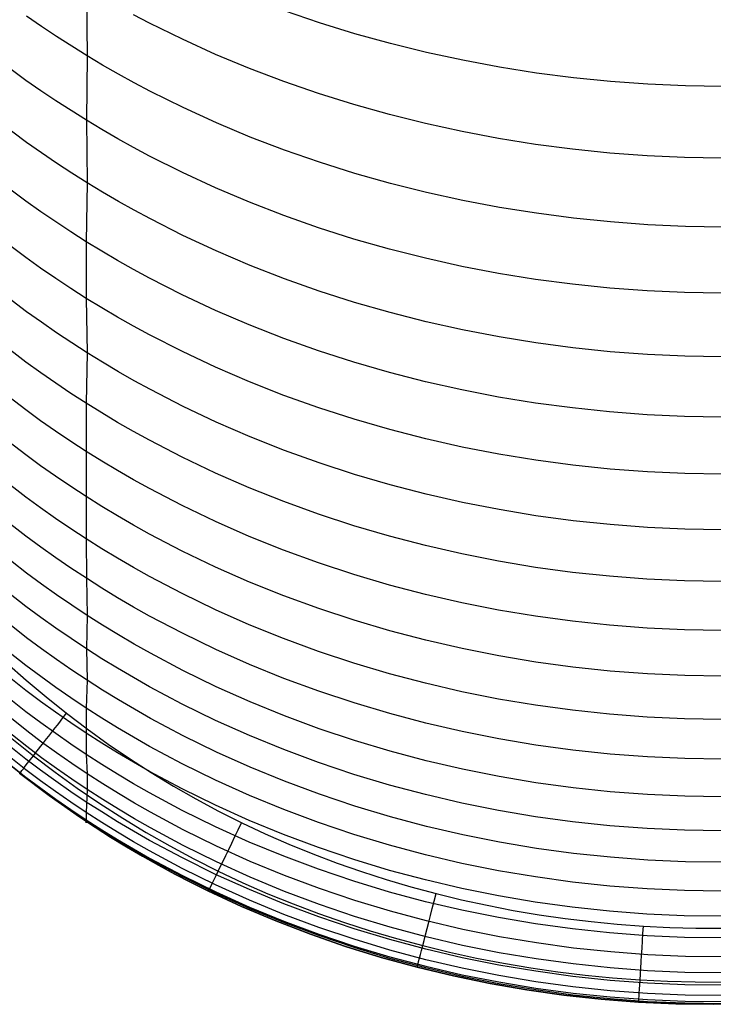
# Model space of a CAD drawing. Extents: x -383 to 1849, y -1185 to -529.
# Tile 692 of 870: x 1823 to 1832, y -1120 to -1107. Entities that reach past the tile are written whole.
import ezdxf

# ---------------------------------------------------------------- set-up
doc = ezdxf.new("R2010")
doc.units = 0
doc.layers.add('PREDEFINITO', color=7, linetype='CONTINUOUS')

msp = doc.modelspace()

# ---------------------------------------------------------------- linework, layer by layer
at = {"layer": 'PREDEFINITO'}
for p, q in [((1823.757, -1106.589, 621.057), (1823.766, -1107.481, 619.272)), ((1826.821, -1107.047, 623.453), (1826.363, -1106.89, 623.384)), ((1823.166, -1107.096, 619.111), (1822.972, -1106.961, 619.054)), ((1824.589, -1107.052, 621.259), (1824.378, -1106.941, 621.211)), ((1823.364, -1107.227, 619.166), (1823.166, -1107.096, 619.111)), ((1825.019, -1107.264, 621.351), (1824.589, -1107.052, 621.259)), ((1827.285, -1107.191, 623.515), (1826.821, -1107.047, 623.453)), ((1823.564, -1107.356, 619.22), (1823.364, -1107.227, 619.166)), ((1825.456, -1107.463, 621.437), (1825.019, -1107.264, 621.351)), ((1827.754, -1107.321, 623.571), (1827.285, -1107.191, 623.515)), ((1823.766, -1107.481, 619.272), (1823.564, -1107.356, 619.22)), ((1828.228, -1107.438, 623.62), (1827.754, -1107.321, 623.571)), ((1822.963, -1107.804, 617.258), (1822.581, -1107.522, 617.145)), ((1823.766, -1107.481, 619.272), (1823.757, -1108.329, 617.466)), ((1823.971, -1107.603, 619.323), (1823.766, -1107.481, 619.272)), ((1825.901, -1107.648, 621.516), (1825.456, -1107.463, 621.437)), ((1828.707, -1107.541, 623.662), (1828.228, -1107.438, 623.62)), ((1829.188, -1107.631, 623.698), (1828.707, -1107.541, 623.662)), ((1824.178, -1107.722, 619.372), (1823.971, -1107.603, 619.323)), ((1826.352, -1107.82, 621.588), (1825.901, -1107.648, 621.516)), ((1829.673, -1107.708, 623.726), (1829.188, -1107.631, 623.698)), ((1823.158, -1107.94, 617.312), (1822.963, -1107.804, 617.258)), ((1824.387, -1107.837, 619.42), (1824.178, -1107.722, 619.372)), ((1830.161, -1107.771, 623.748), (1829.673, -1107.708, 623.726)), ((1830.65, -1107.82, 623.764), (1830.161, -1107.771, 623.748)), ((1823.355, -1108.073, 617.364), (1823.158, -1107.94, 617.312)), ((1824.599, -1107.949, 619.466), (1824.387, -1107.837, 619.42)), ((1826.811, -1107.978, 621.655), (1826.352, -1107.82, 621.588)), ((1831.141, -1107.856, 623.772), (1830.65, -1107.82, 623.764)), ((1831.632, -1107.878, 623.774), (1831.141, -1107.856, 623.772)), ((1832.124, -1107.886, 623.769), (1831.632, -1107.878, 623.774)), ((1823.555, -1108.202, 617.416), (1823.355, -1108.073, 617.364)), ((1825.028, -1108.162, 619.553), (1824.599, -1107.949, 619.466)), ((1827.274, -1108.123, 621.714), (1826.811, -1107.978, 621.655)), ((1823.757, -1108.329, 617.466), (1823.555, -1108.202, 617.416)), ((1825.466, -1108.362, 619.635), (1825.028, -1108.162, 619.553)), ((1827.744, -1108.255, 621.768), (1827.274, -1108.123, 621.714)), ((1823.962, -1108.452, 617.514), (1823.757, -1108.329, 617.466)), ((1823.757, -1108.329, 617.466), (1823.766, -1109.151, 615.648)), ((1828.217, -1108.373, 621.814), (1827.744, -1108.255, 621.768)), ((1822.972, -1108.622, 615.451), (1822.59, -1108.338, 615.344)), ((1824.169, -1108.571, 617.561), (1823.962, -1108.452, 617.514)), ((1825.911, -1108.549, 619.71), (1825.466, -1108.362, 619.635)), ((1828.696, -1108.477, 621.855), (1828.217, -1108.373, 621.814)), ((1824.378, -1108.688, 617.606), (1824.169, -1108.571, 617.561)), ((1826.363, -1108.722, 619.779), (1825.911, -1108.549, 619.71)), ((1829.177, -1108.568, 621.889), (1828.696, -1108.477, 621.855)), ((1829.662, -1108.646, 621.916), (1829.177, -1108.568, 621.889)), ((1823.167, -1108.759, 615.502), (1822.972, -1108.622, 615.451)), ((1824.589, -1108.8, 617.65), (1824.378, -1108.688, 617.606)), ((1826.821, -1108.881, 619.842), (1826.363, -1108.722, 619.779)), ((1830.149, -1108.71, 621.937), (1829.662, -1108.646, 621.916)), ((1830.639, -1108.76, 621.952), (1830.149, -1108.71, 621.937)), ((1823.364, -1108.893, 615.552), (1823.167, -1108.759, 615.502)), ((1825.019, -1109.016, 617.734), (1824.589, -1108.8, 617.65)), ((1831.129, -1108.796, 621.96), (1830.639, -1108.76, 621.952)), ((1831.621, -1108.819, 621.961), (1831.129, -1108.796, 621.96)), ((1832.113, -1108.827, 621.956), (1831.621, -1108.819, 621.961)), ((1823.564, -1109.023, 615.601), (1823.364, -1108.893, 615.552)), ((1827.285, -1109.027, 619.899), (1826.821, -1108.881, 619.842)), ((1822.962, -1109.393, 613.622), (1822.58, -1109.107, 613.521)), ((1823.766, -1109.151, 615.648), (1823.564, -1109.023, 615.601)), ((1825.456, -1109.218, 617.812), (1825.019, -1109.016, 617.734)), ((1827.754, -1109.16, 619.95), (1827.285, -1109.027, 619.899)), ((1823.766, -1109.151, 615.648), (1823.756, -1109.925, 613.809)), ((1823.971, -1109.275, 615.694), (1823.766, -1109.151, 615.648)), ((1825.9, -1109.406, 617.883), (1825.456, -1109.218, 617.812)), ((1828.228, -1109.278, 619.994), (1827.754, -1109.16, 619.95)), ((1824.178, -1109.395, 615.739), (1823.971, -1109.275, 615.694)), ((1828.706, -1109.383, 620.032), (1828.228, -1109.278, 619.994)), ((1823.157, -1109.531, 613.67), (1822.962, -1109.393, 613.622)), ((1824.387, -1109.512, 615.782), (1824.178, -1109.395, 615.739)), ((1826.352, -1109.581, 617.949), (1825.9, -1109.406, 617.883)), ((1829.188, -1109.475, 620.064), (1828.706, -1109.383, 620.032)), ((1829.673, -1109.552, 620.09), (1829.188, -1109.475, 620.064)), ((1823.354, -1109.666, 613.718), (1823.157, -1109.531, 613.67)), ((1824.598, -1109.626, 615.824), (1824.387, -1109.512, 615.782)), ((1825.027, -1109.843, 615.903), (1824.598, -1109.626, 615.824)), ((1826.81, -1109.742, 618.009), (1826.352, -1109.581, 617.949)), ((1830.16, -1109.616, 620.109), (1829.673, -1109.552, 620.09)), ((1830.65, -1109.666, 620.123), (1830.16, -1109.616, 620.109)), ((1823.554, -1109.797, 613.764), (1823.354, -1109.666, 613.718)), ((1827.274, -1109.89, 618.063), (1826.81, -1109.742, 618.009)), ((1831.14, -1109.702, 620.13), (1830.65, -1109.666, 620.123)), ((1831.632, -1109.724, 620.131), (1831.14, -1109.702, 620.13)), ((1832.124, -1109.732, 620.125), (1831.632, -1109.724, 620.131)), ((1822.961, -1110.135, 611.781), (1822.579, -1109.848, 611.686)), ((1823.756, -1109.925, 613.809), (1823.554, -1109.797, 613.764)), ((1825.464, -1110.047, 615.977), (1825.027, -1109.843, 615.903)), ((1823.96, -1110.05, 613.852), (1823.756, -1109.925, 613.809)), ((1823.756, -1109.925, 613.809), (1823.756, -1110.67, 611.957)), ((1827.743, -1110.023, 618.111), (1827.274, -1109.89, 618.063)), ((1823.156, -1110.273, 611.827), (1822.961, -1110.135, 611.781)), ((1824.167, -1110.172, 613.894), (1823.96, -1110.05, 613.852)), ((1825.909, -1110.236, 616.045), (1825.464, -1110.047, 615.977)), ((1828.217, -1110.143, 618.153), (1827.743, -1110.023, 618.111)), ((1828.695, -1110.25, 618.19), (1828.217, -1110.143, 618.153)), ((1823.354, -1110.409, 611.871), (1823.156, -1110.273, 611.827)), ((1824.377, -1110.289, 613.935), (1824.167, -1110.172, 613.894)), ((1826.36, -1110.412, 616.107), (1825.909, -1110.236, 616.045)), ((1829.177, -1110.342, 618.22), (1828.695, -1110.25, 618.19)), ((1824.588, -1110.404, 613.975), (1824.377, -1110.289, 613.935)), ((1825.017, -1110.623, 614.05), (1824.588, -1110.404, 613.975)), ((1829.661, -1110.42, 618.244), (1829.177, -1110.342, 618.22)), ((1823.554, -1110.541, 611.915), (1823.354, -1110.409, 611.871)), ((1826.818, -1110.574, 616.164), (1826.36, -1110.412, 616.107)), ((1830.149, -1110.485, 618.263), (1829.661, -1110.42, 618.244)), ((1830.638, -1110.535, 618.275), (1830.149, -1110.485, 618.263)), ((1831.129, -1110.572, 618.282), (1830.638, -1110.535, 618.275)), ((1822.972, -1110.846, 609.927), (1822.59, -1110.557, 609.838)), ((1823.756, -1110.67, 611.957), (1823.554, -1110.541, 611.915)), ((1825.455, -1110.828, 614.119), (1825.017, -1110.623, 614.05)), ((1827.281, -1110.723, 616.215), (1826.818, -1110.574, 616.164)), ((1831.62, -1110.595, 618.282), (1831.129, -1110.572, 618.282)), ((1832.112, -1110.603, 618.277), (1831.62, -1110.595, 618.282)), ((1823.961, -1110.795, 611.998), (1823.756, -1110.67, 611.957)), ((1823.756, -1110.67, 611.957), (1823.766, -1111.385, 610.093)), ((1824.168, -1110.917, 612.038), (1823.961, -1110.795, 611.998)), ((1827.75, -1110.857, 616.26), (1827.281, -1110.723, 616.215)), ((1823.167, -1110.985, 609.97), (1822.972, -1110.846, 609.927)), ((1824.377, -1111.036, 612.076), (1824.168, -1110.917, 612.038)), ((1825.899, -1111.019, 614.184), (1825.455, -1110.828, 614.119)), ((1828.224, -1110.978, 616.3), (1827.75, -1110.857, 616.26)), ((1823.364, -1111.122, 610.012), (1823.167, -1110.985, 609.97)), ((1824.589, -1111.151, 612.113), (1824.377, -1111.036, 612.076)), ((1826.351, -1111.196, 614.242), (1825.899, -1111.019, 614.184)), ((1828.701, -1111.085, 616.334), (1828.224, -1110.978, 616.3)), ((1823.564, -1111.255, 610.053), (1823.364, -1111.122, 610.012)), ((1825.019, -1111.37, 612.183), (1824.589, -1111.151, 612.113)), ((1829.183, -1111.177, 616.363), (1828.701, -1111.085, 616.334)), ((1829.667, -1111.256, 616.385), (1829.183, -1111.177, 616.363)), ((1822.962, -1111.507, 608.054), (1822.58, -1111.216, 607.97)), ((1823.766, -1111.385, 610.093), (1823.564, -1111.255, 610.053)), ((1826.809, -1111.359, 614.296), (1826.351, -1111.196, 614.242)), ((1830.154, -1111.321, 616.402), (1829.667, -1111.256, 616.385)), ((1823.766, -1111.385, 610.093), (1823.756, -1112.049, 608.208)), ((1823.971, -1111.511, 610.131), (1823.766, -1111.385, 610.093)), ((1825.456, -1111.576, 612.249), (1825.019, -1111.37, 612.183)), ((1827.273, -1111.509, 614.344), (1826.809, -1111.359, 614.296)), ((1830.643, -1111.372, 616.414), (1830.154, -1111.321, 616.402)), ((1831.133, -1111.408, 616.42), (1830.643, -1111.372, 616.414)), ((1831.624, -1111.431, 616.42), (1831.133, -1111.408, 616.42)), ((1832.116, -1111.439, 616.414), (1831.624, -1111.431, 616.42)), ((1823.157, -1111.648, 608.094), (1822.962, -1111.507, 608.054)), ((1824.178, -1111.634, 610.168), (1823.971, -1111.511, 610.131)), ((1827.742, -1111.644, 614.387), (1827.273, -1111.509, 614.344)), ((1823.354, -1111.785, 608.133), (1823.157, -1111.648, 608.094)), ((1824.387, -1111.753, 610.204), (1824.178, -1111.634, 610.168)), ((1825.901, -1111.768, 612.309), (1825.456, -1111.576, 612.249)), ((1828.216, -1111.766, 614.424), (1827.742, -1111.644, 614.387)), ((1823.554, -1111.919, 608.171), (1823.354, -1111.785, 608.133)), ((1824.599, -1111.869, 610.239), (1824.387, -1111.753, 610.204)), ((1826.354, -1111.946, 612.364), (1825.901, -1111.768, 612.309)), ((1828.694, -1111.873, 614.456), (1828.216, -1111.766, 614.424)), ((1822.961, -1112.136, 606.17), (1822.579, -1111.844, 606.092)), ((1823.756, -1112.049, 608.208), (1823.554, -1111.919, 608.171)), ((1825.028, -1112.09, 610.305), (1824.599, -1111.869, 610.239)), ((1826.812, -1112.11, 612.414), (1826.354, -1111.946, 612.364)), ((1829.176, -1111.967, 614.483), (1828.694, -1111.873, 614.456)), ((1823.756, -1112.049, 608.208), (1823.755, -1112.681, 606.314)), ((1823.96, -1112.176, 608.244), (1823.756, -1112.049, 608.208)), ((1825.465, -1112.297, 610.367), (1825.028, -1112.09, 610.305)), ((1829.66, -1112.046, 614.504), (1829.176, -1111.967, 614.483)), ((1830.148, -1112.111, 614.52), (1829.66, -1112.046, 614.504)), ((1823.155, -1112.278, 606.207), (1822.961, -1112.136, 606.17)), ((1824.167, -1112.3, 608.279), (1823.96, -1112.176, 608.244)), ((1827.276, -1112.26, 612.459), (1826.812, -1112.11, 612.414)), ((1830.637, -1112.162, 614.531), (1830.148, -1112.111, 614.52)), ((1831.128, -1112.199, 614.536), (1830.637, -1112.162, 614.531)), ((1831.619, -1112.222, 614.536), (1831.128, -1112.199, 614.536)), ((1823.353, -1112.416, 606.244), (1823.155, -1112.278, 606.207)), ((1824.377, -1112.42, 608.313), (1824.167, -1112.3, 608.279)), ((1825.91, -1112.49, 610.423), (1825.465, -1112.297, 610.367)), ((1827.746, -1112.396, 612.499), (1827.276, -1112.26, 612.459)), ((1832.111, -1112.231, 614.53), (1831.619, -1112.222, 614.536)), ((1822.961, -1112.729, 604.275), (1822.579, -1112.435, 604.203)), ((1823.552, -1112.55, 606.279), (1823.353, -1112.416, 606.244)), ((1824.588, -1112.536, 608.345), (1824.377, -1112.42, 608.313)), ((1828.22, -1112.518, 612.534), (1827.746, -1112.396, 612.499)), ((1823.755, -1112.681, 606.314), (1823.552, -1112.55, 606.279)), ((1825.017, -1112.759, 608.407), (1824.588, -1112.536, 608.345)), ((1826.361, -1112.669, 610.475), (1825.91, -1112.49, 610.423)), ((1828.699, -1112.625, 612.564), (1828.22, -1112.518, 612.534)), ((1823.156, -1112.871, 604.31), (1822.961, -1112.729, 604.275)), ((1823.959, -1112.809, 606.347), (1823.755, -1112.681, 606.314)), ((1823.755, -1112.681, 606.314), (1823.755, -1113.276, 604.408)), ((1826.819, -1112.834, 610.522), (1826.361, -1112.669, 610.475)), ((1829.181, -1112.719, 612.589), (1828.699, -1112.625, 612.564)), ((1829.666, -1112.799, 612.608), (1829.181, -1112.719, 612.589)), ((1824.166, -1112.933, 606.38), (1823.959, -1112.809, 606.347)), ((1825.455, -1112.967, 608.464), (1825.017, -1112.759, 608.407)), ((1827.283, -1112.985, 610.564), (1826.819, -1112.834, 610.522)), ((1830.154, -1112.864, 612.623), (1829.666, -1112.799, 612.608)), ((1830.644, -1112.915, 612.632), (1830.154, -1112.864, 612.623)), ((1822.961, -1113.282, 602.374), (1822.579, -1112.987, 602.307)), ((1823.353, -1113.009, 604.343), (1823.156, -1112.871, 604.31)), ((1824.376, -1113.054, 606.411), (1824.166, -1112.933, 606.38)), ((1825.899, -1113.162, 608.517), (1825.455, -1112.967, 608.464)), ((1827.751, -1113.122, 610.601), (1827.283, -1112.985, 610.564)), ((1831.135, -1112.952, 612.636), (1830.644, -1112.915, 612.632)), ((1831.627, -1112.974, 612.636), (1831.135, -1112.952, 612.636)), ((1832.119, -1112.982, 612.63), (1831.627, -1112.974, 612.636)), ((1823.553, -1113.145, 604.376), (1823.353, -1113.009, 604.343)), ((1824.587, -1113.171, 606.441), (1824.376, -1113.054, 606.411)), ((1828.225, -1113.245, 610.633), (1827.751, -1113.122, 610.601)), ((1823.755, -1113.276, 604.408), (1823.553, -1113.145, 604.376)), ((1825.016, -1113.395, 606.498), (1824.587, -1113.171, 606.441)), ((1826.351, -1113.342, 608.565), (1825.899, -1113.162, 608.517)), ((1828.703, -1113.353, 610.661), (1828.225, -1113.245, 610.633)), ((1823.155, -1113.425, 602.406), (1822.961, -1113.282, 602.374)), ((1823.96, -1113.405, 604.439), (1823.755, -1113.276, 604.408)), ((1823.755, -1113.276, 604.408), (1823.755, -1113.832, 602.496)), ((1826.809, -1113.508, 608.609), (1826.351, -1113.342, 608.565)), ((1829.184, -1113.447, 610.684), (1828.703, -1113.353, 610.661)), ((1822.962, -1113.798, 600.468), (1822.58, -1113.502, 600.407)), ((1823.353, -1113.564, 602.437), (1823.155, -1113.425, 602.406)), ((1824.167, -1113.529, 604.469), (1823.96, -1113.405, 604.439)), ((1825.454, -1113.604, 606.551), (1825.016, -1113.395, 606.498)), ((1827.273, -1113.66, 608.648), (1826.809, -1113.508, 608.609)), ((1829.668, -1113.527, 610.702), (1829.184, -1113.447, 610.684)), ((1823.552, -1113.7, 602.467), (1823.353, -1113.564, 602.437)), ((1824.377, -1113.651, 604.497), (1824.167, -1113.529, 604.469)), ((1825.899, -1113.8, 606.6), (1825.454, -1113.604, 606.551)), ((1830.155, -1113.593, 610.715), (1829.668, -1113.527, 610.702)), ((1830.644, -1113.644, 610.724), (1830.155, -1113.593, 610.715)), ((1823.755, -1113.832, 602.496), (1823.552, -1113.7, 602.467)), ((1824.588, -1113.768, 604.525), (1824.377, -1113.651, 604.497)), ((1825.018, -1113.993, 604.578), (1824.588, -1113.768, 604.525)), ((1827.742, -1113.798, 608.682), (1827.273, -1113.66, 608.648)), ((1831.135, -1113.681, 610.727), (1830.644, -1113.644, 610.724)), ((1831.626, -1113.703, 610.726), (1831.135, -1113.681, 610.727)), ((1832.117, -1113.711, 610.72), (1831.626, -1113.703, 610.726)), ((1823.157, -1113.941, 600.497), (1822.962, -1113.798, 600.468)), ((1823.959, -1113.961, 602.525), (1823.755, -1113.832, 602.496)), ((1823.755, -1113.832, 602.496), (1823.757, -1114.35, 600.58)), ((1826.35, -1113.981, 606.645), (1825.899, -1113.8, 606.6)), ((1828.216, -1113.921, 608.713), (1827.742, -1113.798, 608.682)), ((1822.972, -1114.282, 598.559), (1822.59, -1113.984, 598.503)), ((1823.354, -1114.081, 600.526), (1823.157, -1113.941, 600.497)), ((1824.166, -1114.086, 602.552), (1823.959, -1113.961, 602.525)), ((1825.456, -1114.203, 604.627), (1825.018, -1113.993, 604.578)), ((1826.808, -1114.148, 606.685), (1826.35, -1113.981, 606.645)), ((1828.694, -1114.03, 608.738), (1828.216, -1113.921, 608.713)), ((1829.175, -1114.125, 608.759), (1828.694, -1114.03, 608.738)), ((1823.554, -1114.217, 600.553), (1823.354, -1114.081, 600.526)), ((1824.376, -1114.208, 602.579), (1824.166, -1114.086, 602.552)), ((1827.272, -1114.3, 606.721), (1826.808, -1114.148, 606.685)), ((1829.66, -1114.206, 608.776), (1829.175, -1114.125, 608.759)), ((1823.167, -1114.426, 598.585), (1822.972, -1114.282, 598.559)), ((1823.757, -1114.35, 600.58), (1823.554, -1114.217, 600.553)), ((1824.587, -1114.326, 602.604), (1824.376, -1114.208, 602.579)), ((1825.901, -1114.399, 604.672), (1825.456, -1114.203, 604.627)), ((1830.147, -1114.272, 608.788), (1829.66, -1114.206, 608.776)), ((1830.637, -1114.324, 608.795), (1830.147, -1114.272, 608.788)), ((1823.961, -1114.48, 600.606), (1823.757, -1114.35, 600.58)), ((1823.757, -1114.35, 600.58), (1823.766, -1114.837, 598.661)), ((1825.017, -1114.552, 602.653), (1824.587, -1114.326, 602.604)), ((1826.353, -1114.581, 604.713), (1825.901, -1114.399, 604.672)), ((1827.742, -1114.439, 606.753), (1827.272, -1114.3, 606.721)), ((1831.127, -1114.361, 608.798), (1830.637, -1114.324, 608.795)), ((1831.619, -1114.384, 608.796), (1831.127, -1114.361, 608.798)), ((1832.111, -1114.392, 608.79), (1831.619, -1114.384, 608.796)), ((1822.963, -1114.72, 596.644), (1822.581, -1114.421, 596.594)), ((1823.364, -1114.567, 598.611), (1823.167, -1114.426, 598.585)), ((1824.168, -1114.606, 600.631), (1823.961, -1114.48, 600.606)), ((1828.215, -1114.563, 606.781), (1827.742, -1114.439, 606.753)), ((1823.564, -1114.704, 598.636), (1823.364, -1114.567, 598.611)), ((1824.378, -1114.728, 600.655), (1824.168, -1114.606, 600.631)), ((1825.454, -1114.763, 602.697), (1825.017, -1114.552, 602.653)), ((1826.812, -1114.749, 604.749), (1826.353, -1114.581, 604.713)), ((1828.694, -1114.673, 606.804), (1828.215, -1114.563, 606.781)), ((1829.175, -1114.768, 606.823), (1828.694, -1114.673, 606.804)), ((1823.157, -1114.864, 596.668), (1822.963, -1114.72, 596.644)), ((1823.766, -1114.837, 598.661), (1823.564, -1114.704, 598.636)), ((1824.589, -1114.846, 600.678), (1824.378, -1114.728, 600.655)), ((1825.899, -1114.961, 602.738), (1825.454, -1114.763, 602.697)), ((1827.276, -1114.902, 604.782), (1826.812, -1114.749, 604.749)), ((1829.66, -1114.849, 606.838), (1829.175, -1114.768, 606.823)), ((1822.972, -1115.131, 594.719), (1822.59, -1114.832, 594.675)), ((1823.355, -1115.005, 596.691), (1823.157, -1114.864, 596.668)), ((1823.766, -1114.837, 598.661), (1823.757, -1115.276, 596.736)), ((1823.971, -1114.967, 598.684), (1823.766, -1114.837, 598.661)), ((1825.019, -1115.073, 600.723), (1824.589, -1114.846, 600.678)), ((1827.745, -1115.041, 604.811), (1827.276, -1114.902, 604.782)), ((1830.147, -1114.915, 606.849), (1829.66, -1114.849, 606.838)), ((1830.637, -1114.967, 606.855), (1830.147, -1114.915, 606.849)), ((1823.555, -1115.142, 596.714), (1823.355, -1115.005, 596.691)), ((1824.178, -1115.094, 598.707), (1823.971, -1114.967, 598.684)), ((1826.35, -1115.143, 602.776), (1825.899, -1114.961, 602.738)), ((1828.22, -1115.165, 604.837), (1827.745, -1115.041, 604.811)), ((1831.128, -1115.004, 606.857), (1830.637, -1114.967, 606.855)), ((1831.619, -1115.027, 606.855), (1831.128, -1115.004, 606.857)), ((1832.111, -1115.035, 606.849), (1831.619, -1115.027, 606.855)), ((1823.167, -1115.276, 594.74), (1822.972, -1115.131, 594.719)), ((1823.757, -1115.276, 596.736), (1823.555, -1115.142, 596.714)), ((1824.387, -1115.217, 598.729), (1824.178, -1115.094, 598.707)), ((1825.457, -1115.285, 600.763), (1825.019, -1115.073, 600.723)), ((1826.809, -1115.312, 602.81), (1826.35, -1115.143, 602.776)), ((1828.698, -1115.275, 604.858), (1828.22, -1115.165, 604.837)), ((1822.962, -1115.498, 592.751), (1822.58, -1115.198, 592.714)), ((1823.364, -1115.418, 594.761), (1823.167, -1115.276, 594.74)), ((1823.961, -1115.407, 596.757), (1823.757, -1115.276, 596.736)), ((1823.757, -1115.276, 596.736), (1823.766, -1115.69, 594.8)), ((1824.598, -1115.336, 598.75), (1824.387, -1115.217, 598.729)), ((1825.902, -1115.483, 600.801), (1825.457, -1115.285, 600.763)), ((1827.273, -1115.466, 602.84), (1826.809, -1115.312, 602.81)), ((1829.18, -1115.37, 604.875), (1828.698, -1115.275, 604.858)), ((1823.564, -1115.556, 594.781), (1823.364, -1115.418, 594.761)), ((1824.168, -1115.533, 596.777), (1823.961, -1115.407, 596.757)), ((1825.027, -1115.563, 598.79), (1824.598, -1115.336, 598.75)), ((1829.666, -1115.451, 604.888), (1829.18, -1115.37, 604.875)), ((1830.153, -1115.518, 604.897), (1829.666, -1115.451, 604.888)), ((1822.96, -1115.823, 590.781), (1822.578, -1115.522, 590.75)), ((1822.707, -1115.46, -0.312), (1822.965, -1115.688, -0.312)), ((1823.157, -1115.643, 592.769), (1822.962, -1115.498, 592.751)), ((1823.766, -1115.69, 594.8), (1823.564, -1115.556, 594.781)), ((1824.378, -1115.656, 596.797), (1824.168, -1115.533, 596.777)), ((1825.464, -1115.776, 598.827), (1825.027, -1115.563, 598.79)), ((1826.354, -1115.666, 600.835), (1825.902, -1115.483, 600.801)), ((1827.742, -1115.605, 602.866), (1827.273, -1115.466, 602.84)), ((1830.643, -1115.569, 604.903), (1830.153, -1115.518, 604.897)), ((1831.134, -1115.606, 604.904), (1830.643, -1115.569, 604.903)), ((1822.965, -1115.688, -0.312), (1823.228, -1115.91, -0.312)), ((1823.354, -1115.785, 592.786), (1823.157, -1115.643, 592.769)), ((1823.766, -1115.69, 594.8), (1823.756, -1116.058, 592.819)), ((1823.971, -1115.821, 594.818), (1823.766, -1115.69, 594.8)), ((1824.589, -1115.776, 596.816), (1824.378, -1115.656, 596.797)), ((1826.812, -1115.835, 600.865), (1826.354, -1115.666, 600.835)), ((1828.216, -1115.73, 602.889), (1827.742, -1115.605, 602.866)), ((1831.626, -1115.629, 604.902), (1831.134, -1115.606, 604.904)), ((1832.119, -1115.636, 604.895), (1831.626, -1115.629, 604.902)), ((1822.962, -1116.104, 588.829), (1822.58, -1115.802, 588.805)), ((1823.155, -1115.969, 590.795), (1822.96, -1115.823, 590.781)), ((1823.554, -1115.923, 592.803), (1823.354, -1115.785, 592.786)), ((1824.178, -1115.948, 594.836), (1823.971, -1115.821, 594.818)), ((1825.018, -1116.004, 596.851), (1824.589, -1115.776, 596.816)), ((1825.909, -1115.975, 598.861), (1825.464, -1115.776, 598.827)), ((1827.276, -1115.989, 600.892), (1826.812, -1115.835, 600.865)), ((1828.694, -1115.841, 602.908), (1828.216, -1115.73, 602.889)), ((1829.176, -1115.937, 602.923), (1828.694, -1115.841, 602.908)), ((1823.352, -1116.111, 590.809), (1823.155, -1115.969, 590.795)), ((1823.228, -1115.91, -0.312), (1823.496, -1116.125, -0.312)), ((1823.756, -1116.058, 592.819), (1823.554, -1115.923, 592.803)), ((1824.388, -1116.071, 594.853), (1824.178, -1115.948, 594.836)), ((1829.66, -1116.018, 602.935), (1829.176, -1115.937, 602.923)), ((1822.973, -1116.356, 586.832), (1822.591, -1116.054, 586.814)), ((1823.756, -1116.058, 592.819), (1823.754, -1116.384, 590.836)), ((1823.961, -1116.189, 592.835), (1823.756, -1116.058, 592.819)), ((1824.599, -1116.191, 594.87), (1824.388, -1116.071, 594.853)), ((1825.456, -1116.218, 596.884), (1825.018, -1116.004, 596.851)), ((1826.36, -1116.159, 598.891), (1825.909, -1115.975, 598.861)), ((1827.746, -1116.129, 600.916), (1827.276, -1115.989, 600.892)), ((1830.148, -1116.085, 602.943), (1829.66, -1116.018, 602.935)), ((1830.637, -1116.137, 602.947), (1830.148, -1116.085, 602.943)), ((1823.157, -1116.25, 588.84), (1822.962, -1116.104, 588.829)), ((1823.552, -1116.25, 590.823), (1823.352, -1116.111, 590.809)), ((1823.496, -1116.125, -0.312), (1823.768, -1116.331, -0.312)), ((1824.168, -1116.316, 592.85), (1823.961, -1116.189, 592.835)), ((1825.029, -1116.42, 594.901), (1824.599, -1116.191, 594.87)), ((1825.9, -1116.417, 596.914), (1825.456, -1116.218, 596.884)), ((1826.818, -1116.329, 598.919), (1826.36, -1116.159, 598.891)), ((1828.22, -1116.254, 600.936), (1827.746, -1116.129, 600.916)), ((1831.128, -1116.174, 602.948), (1830.637, -1116.137, 602.947)), ((1831.62, -1116.197, 602.945), (1831.128, -1116.174, 602.948)), ((1832.112, -1116.204, 602.939), (1831.62, -1116.197, 602.945)), ((1822.973, -1116.563, 584.87), (1822.591, -1116.261, 584.857)), ((1823.168, -1116.502, 586.841), (1822.973, -1116.356, 586.832)), ((1823.354, -1116.392, 588.852), (1823.157, -1116.25, 588.84)), ((1823.754, -1116.384, 590.836), (1823.552, -1116.25, 590.823)), ((1823.768, -1116.331, -0.312), (1824.044, -1116.53, -0.312)), ((1824.377, -1116.44, 592.864), (1824.168, -1116.316, 592.85)), ((1827.282, -1116.484, 598.943), (1826.818, -1116.329, 598.919)), ((1828.699, -1116.365, 600.953), (1828.22, -1116.254, 600.936)), ((1822.961, -1116.727, 582.909), (1822.579, -1116.425, 582.902)), ((1822.778, -1116.456, -0.019), (1823.061, -1116.682, -0.019)), ((1823.554, -1116.531, 588.862), (1823.354, -1116.392, 588.852)), ((1823.959, -1116.516, 590.849), (1823.754, -1116.384, 590.836)), ((1823.754, -1116.384, 590.836), (1823.756, -1116.666, 588.873)), ((1824.588, -1116.56, 592.878), (1824.377, -1116.44, 592.864)), ((1825.466, -1116.634, 594.93), (1825.029, -1116.42, 594.901)), ((1826.352, -1116.601, 596.941), (1825.9, -1116.417, 596.914)), ((1827.751, -1116.624, 598.964), (1827.282, -1116.484, 598.943)), ((1829.181, -1116.461, 600.967), (1828.699, -1116.365, 600.953)), ((1829.666, -1116.542, 600.977), (1829.181, -1116.461, 600.967)), ((1822.96, -1116.866, 580.9), (1822.578, -1116.563, 580.898)), ((1823.168, -1116.709, 584.876), (1822.973, -1116.563, 584.87)), ((1823.365, -1116.645, 586.849), (1823.168, -1116.502, 586.841)), ((1823.756, -1116.666, 588.873), (1823.554, -1116.531, 588.862)), ((1824.166, -1116.644, 590.861), (1823.959, -1116.516, 590.849)), ((1824.044, -1116.53, -0.312), (1824.325, -1116.721, -0.312)), ((1825.018, -1116.789, 592.904), (1824.588, -1116.56, 592.878)), ((1826.81, -1116.772, 596.966), (1826.352, -1116.601, 596.941)), ((1830.154, -1116.609, 600.983), (1829.666, -1116.542, 600.977)), ((1830.643, -1116.661, 600.987), (1830.154, -1116.609, 600.983)), ((1822.961, -1116.971, 578.613), (1822.579, -1116.668, 578.619)), ((1822.58, -1116.663, 574.523), (1822.962, -1116.964, 574.495)), ((1823.156, -1116.874, 582.913), (1822.961, -1116.727, 582.909)), ((1823.061, -1116.682, -0.019), (1823.347, -1116.899, -0.019)), ((1823.365, -1116.852, 584.882), (1823.168, -1116.709, 584.876)), ((1823.565, -1116.784, 586.857), (1823.365, -1116.645, 586.849)), ((1823.961, -1116.798, 588.883), (1823.756, -1116.666, 588.873)), ((1823.756, -1116.666, 588.873), (1823.768, -1116.919, 586.865)), ((1824.375, -1116.768, 590.873), (1824.166, -1116.644, 590.861)), ((1824.325, -1116.721, -0.312), (1824.611, -1116.905, -0.312)), ((1825.911, -1116.833, 594.956), (1825.466, -1116.634, 594.93)), ((1828.224, -1116.75, 598.982), (1827.751, -1116.624, 598.964)), ((1831.135, -1116.698, 600.987), (1830.643, -1116.661, 600.987)), ((1831.627, -1116.72, 600.983), (1831.135, -1116.698, 600.987)), ((1832.119, -1116.727, 600.977), (1831.627, -1116.72, 600.983)), ((1823.155, -1117.012, 580.901), (1822.96, -1116.866, 580.9)), ((1823.354, -1117.016, 582.916), (1823.156, -1116.874, 582.913)), ((1823.565, -1116.991, 584.888), (1823.365, -1116.852, 584.882)), ((1823.768, -1116.919, 586.865), (1823.565, -1116.784, 586.857)), ((1824.167, -1116.926, 588.892), (1823.961, -1116.798, 588.883)), ((1824.587, -1116.888, 590.884), (1824.375, -1116.768, 590.873)), ((1825.455, -1117.004, 592.928), (1825.018, -1116.789, 592.904)), ((1826.363, -1117.018, 594.979), (1825.911, -1116.833, 594.956)), ((1827.274, -1116.927, 596.987), (1826.81, -1116.772, 596.966)), ((1828.702, -1116.861, 598.997), (1828.224, -1116.75, 598.982)), ((1829.183, -1116.957, 599.009), (1828.702, -1116.861, 598.997)), ((1822.88, -1116.913, 575.188), (1823.269, -1117.206, 575.188)), ((1822.88, -1116.913, 0.688), (1823.269, -1117.206, 0.688)), ((1823.269, -1117.206, 287.438), (1822.88, -1116.913, 287.438)), ((1823.156, -1117.117, 578.609), (1822.961, -1116.971, 578.613)), ((1822.962, -1116.964, 574.495), (1823.157, -1117.11, 574.481)), ((1823.347, -1116.899, -0.019), (1823.638, -1117.109, -0.019)), ((1823.767, -1117.127, 584.893), (1823.565, -1116.991, 584.888)), ((1823.768, -1116.919, 586.865), (1823.767, -1117.127, 584.893)), ((1823.972, -1117.051, 586.872), (1823.768, -1116.919, 586.865)), ((1824.377, -1117.05, 588.902), (1824.167, -1116.926, 588.892)), ((1825.016, -1117.118, 590.905), (1824.587, -1116.888, 590.884)), ((1824.611, -1116.905, -0.312), (1824.901, -1117.081, -0.312)), ((1825.9, -1117.204, 592.95), (1825.455, -1117.004, 592.928)), ((1827.743, -1117.068, 597.006), (1827.274, -1116.927, 596.987)), ((1829.668, -1117.039, 599.018), (1829.183, -1116.957, 599.009)), ((1823.353, -1117.154, 580.901), (1823.155, -1117.012, 580.901)), ((1823.354, -1117.26, 578.606), (1823.156, -1117.117, 578.609)), ((1823.157, -1117.11, 574.481), (1823.354, -1117.252, 574.468)), ((1823.553, -1117.155, 582.92), (1823.354, -1117.016, 582.916)), ((1823.638, -1117.109, -0.019), (1823.935, -1117.311, -0.019)), ((1823.767, -1117.127, 584.893), (1823.755, -1117.429, 580.902)), ((1823.972, -1117.259, 584.898), (1823.767, -1117.127, 584.893)), ((1824.179, -1117.179, 586.88), (1823.972, -1117.051, 586.872)), ((1824.588, -1117.171, 588.91), (1824.377, -1117.05, 588.902)), ((1824.901, -1117.081, -0.312), (1825.196, -1117.25, -0.312)), ((1825.453, -1117.333, 590.924), (1825.016, -1117.118, 590.905)), ((1826.821, -1117.188, 595), (1826.363, -1117.018, 594.979)), ((1828.217, -1117.194, 597.021), (1827.743, -1117.068, 597.006)), ((1830.155, -1117.105, 599.023), (1829.668, -1117.039, 599.018)), ((1830.643, -1117.157, 599.026), (1830.155, -1117.105, 599.023)), ((1823.269, -1117.206, 575.188), (1823.668, -1117.486, 575.188)), ((1823.269, -1117.206, 0.688), (1823.668, -1117.486, 0.688)), ((1823.668, -1117.486, 287.438), (1823.269, -1117.206, 287.438)), ((1823.553, -1117.294, 580.902), (1823.353, -1117.154, 580.901)), ((1823.354, -1117.252, 574.468), (1823.554, -1117.39, 574.455)), ((1823.553, -1117.399, 578.603), (1823.354, -1117.26, 578.606)), ((1823.756, -1117.291, 582.923), (1823.553, -1117.155, 582.92)), ((1824.179, -1117.387, 584.903), (1823.972, -1117.259, 584.898)), ((1824.389, -1117.304, 586.886), (1824.179, -1117.179, 586.88)), ((1825.017, -1117.401, 588.927), (1824.588, -1117.171, 588.91)), ((1825.196, -1117.25, -0.312), (1825.496, -1117.411, -0.312)), ((1826.352, -1117.39, 592.969), (1825.9, -1117.204, 592.95)), ((1827.285, -1117.344, 595.018), (1826.821, -1117.188, 595)), ((1828.695, -1117.305, 597.034), (1828.217, -1117.194, 597.021)), ((1831.134, -1117.194, 599.025), (1830.643, -1117.157, 599.026)), ((1831.625, -1117.216, 599.021), (1831.134, -1117.194, 599.025)), ((1832.117, -1117.224, 599.014), (1831.625, -1117.216, 599.021)), ((1823.755, -1117.429, 580.902), (1823.553, -1117.294, 580.902)), ((1823.554, -1117.39, 574.455), (1823.756, -1117.525, 574.442)), ((1823.961, -1117.422, 582.925), (1823.756, -1117.291, 582.923)), ((1823.935, -1117.311, -0.019), (1824.237, -1117.505, -0.019)), ((1824.388, -1117.511, 584.907), (1824.179, -1117.387, 584.903)), ((1824.6, -1117.425, 586.893), (1824.389, -1117.304, 586.886)), ((1825.898, -1117.534, 590.941), (1825.453, -1117.333, 590.924)), ((1826.81, -1117.561, 592.986), (1826.352, -1117.39, 592.969)), ((1827.755, -1117.485, 595.034), (1827.285, -1117.344, 595.018)), ((1829.177, -1117.402, 597.044), (1828.695, -1117.305, 597.034)), ((1823.756, -1117.535, 578.599), (1823.553, -1117.399, 578.603)), ((1823.668, -1117.486, 575.188), (1823.871, -1117.621, 575.188)), ((1823.668, -1117.486, 0.688), (1823.871, -1117.621, 0.688)), ((1823.871, -1117.621, 287.438), (1823.668, -1117.486, 287.438)), ((1823.96, -1117.561, 580.902), (1823.755, -1117.429, 580.902)), ((1823.755, -1117.429, 580.902), (1823.756, -1117.535, 578.599)), ((1823.756, -1117.525, 574.442), (1823.961, -1117.656, 574.429)), ((1823.756, -1117.566, 576.997), (1823.756, -1117.525, 574.442)), ((1824.168, -1117.551, 582.928), (1823.961, -1117.422, 582.925)), ((1824.237, -1117.505, -0.019), (1824.543, -1117.691, -0.019)), ((1824.599, -1117.632, 584.912), (1824.388, -1117.511, 584.907)), ((1825.03, -1117.655, 586.904), (1824.6, -1117.425, 586.893)), ((1825.455, -1117.617, 588.941), (1825.017, -1117.401, 588.927)), ((1825.496, -1117.411, -0.312), (1825.799, -1117.564, -0.312)), ((1828.229, -1117.611, 595.047), (1827.755, -1117.485, 595.034)), ((1829.661, -1117.484, 597.052), (1829.177, -1117.402, 597.044)), ((1830.149, -1117.551, 597.056), (1829.661, -1117.484, 597.052)), ((1823.961, -1117.667, 578.596), (1823.756, -1117.535, 578.599)), ((1823.756, -1117.535, 578.599), (1823.756, -1117.566, 576.997)), ((1823.871, -1117.621, 575.188), (1824.076, -1117.752, 575.188)), ((1823.871, -1117.621, 0.688), (1824.076, -1117.752, 0.688)), ((1824.076, -1117.752, 287.438), (1823.871, -1117.621, 287.438)), ((1824.167, -1117.689, 580.902), (1823.96, -1117.561, 580.902)), ((1824.377, -1117.675, 582.93), (1824.168, -1117.551, 582.928)), ((1825.029, -1117.863, 584.919), (1824.599, -1117.632, 584.912)), ((1825.467, -1117.871, 586.915), (1825.03, -1117.655, 586.904)), ((1825.899, -1117.818, 588.954), (1825.455, -1117.617, 588.941)), ((1825.799, -1117.564, -0.312), (1826.107, -1117.708, -0.312)), ((1826.35, -1117.72, 590.957), (1825.898, -1117.534, 590.941)), ((1827.273, -1117.717, 593.001), (1826.81, -1117.561, 592.986)), ((1828.707, -1117.722, 595.057), (1828.229, -1117.611, 595.047)), ((1830.638, -1117.603, 597.057), (1830.149, -1117.551, 597.056)), ((1831.128, -1117.64, 597.056), (1830.638, -1117.603, 597.057)), ((1831.62, -1117.662, 597.052), (1831.128, -1117.64, 597.056)), ((1823.961, -1117.656, 574.429), (1824.168, -1117.784, 574.416)), ((1824.168, -1117.795, 578.592), (1823.961, -1117.667, 578.596)), ((1824.076, -1117.752, 575.188), (1824.284, -1117.879, 575.188)), ((1824.076, -1117.752, 0.688), (1824.284, -1117.879, 0.688)), ((1824.284, -1117.879, 287.438), (1824.076, -1117.752, 287.438)), ((1824.377, -1117.814, 580.902), (1824.167, -1117.689, 580.902)), ((1824.168, -1117.784, 574.416), (1824.378, -1117.908, 574.404)), ((1824.589, -1117.796, 582.932), (1824.377, -1117.675, 582.93)), ((1824.543, -1117.691, -0.019), (1824.854, -1117.869, -0.019)), ((1826.107, -1117.708, -0.312), (1826.419, -1117.845, -0.312)), ((1826.808, -1117.891, 590.97), (1826.35, -1117.72, 590.957)), ((1827.743, -1117.859, 593.014), (1827.273, -1117.717, 593.001)), ((1829.189, -1117.818, 595.065), (1828.707, -1117.722, 595.057)), ((1832.112, -1117.67, 597.045), (1831.62, -1117.662, 597.052)), ((1824.377, -1117.92, 578.589), (1824.168, -1117.795, 578.592)), ((1824.284, -1117.879, 575.188), (1824.494, -1118.003, 575.188)), ((1824.284, -1117.879, 0.688), (1824.494, -1118.003, 0.688)), ((1824.494, -1118.003, 287.438), (1824.284, -1117.879, 287.438)), ((1824.588, -1117.934, 580.902), (1824.377, -1117.814, 580.902)), ((1824.378, -1117.908, 574.404), (1824.589, -1118.028, 574.392)), ((1825.019, -1118.026, 582.936), (1824.589, -1117.796, 582.932)), ((1824.854, -1117.869, -0.019), (1825.17, -1118.039, -0.019)), ((1825.466, -1118.079, 584.926), (1825.029, -1117.863, 584.919)), ((1825.912, -1118.072, 586.924), (1825.467, -1117.871, 586.915)), ((1826.351, -1118.004, 588.966), (1825.899, -1117.818, 588.954)), ((1826.419, -1117.845, -0.312), (1826.734, -1117.973, -0.312)), ((1827.272, -1118.048, 590.981), (1826.808, -1117.891, 590.97)), ((1828.217, -1117.985, 593.024), (1827.743, -1117.859, 593.014)), ((1829.673, -1117.9, 595.071), (1829.189, -1117.818, 595.065)), ((1830.161, -1117.966, 595.074), (1829.673, -1117.9, 595.071)), ((1824.589, -1118.041, 578.585), (1824.377, -1117.92, 578.589)), ((1824.494, -1118.003, 575.188), (1824.706, -1118.122, 575.188)), ((1824.494, -1118.003, 0.688), (1824.706, -1118.122, 0.688)), ((1824.494, -1118.003, 575.188), (1824.494, -1118.003, 0.688)), ((1824.706, -1118.122, 287.438), (1824.494, -1118.003, 287.438)), ((1825.018, -1118.165, 580.901), (1824.588, -1117.934, 580.902)), ((1824.589, -1118.028, 574.392), (1825.019, -1118.258, 574.369)), ((1825.018, -1118.272, 578.578), (1824.589, -1118.041, 578.585)), ((1825.456, -1118.242, 582.939), (1825.019, -1118.026, 582.936)), ((1825.17, -1118.039, -0.019), (1825.49, -1118.2, -0.019)), ((1826.809, -1118.175, 588.975), (1826.351, -1118.004, 588.966)), ((1826.734, -1117.973, -0.312), (1827.053, -1118.093, -0.312)), ((1828.695, -1118.097, 593.033), (1828.217, -1117.985, 593.024)), ((1830.65, -1118.018, 595.074), (1830.161, -1117.966, 595.074)), ((1831.141, -1118.055, 595.072), (1830.65, -1118.018, 595.074)), ((1824.706, -1118.122, 575.188), (1824.92, -1118.238, 575.188)), ((1824.706, -1118.122, 0.688), (1824.92, -1118.238, 0.688)), ((1824.92, -1118.238, 287.438), (1824.706, -1118.122, 287.438)), ((1825.456, -1118.381, 580.9), (1825.018, -1118.165, 580.901)), ((1825.91, -1118.28, 584.932), (1825.466, -1118.079, 584.926)), ((1826.364, -1118.258, 586.932), (1825.912, -1118.072, 586.924)), ((1827.053, -1118.093, -0.312), (1827.374, -1118.205, -0.312)), ((1827.741, -1118.19, 590.991), (1827.272, -1118.048, 590.981)), ((1829.176, -1118.194, 593.039), (1828.695, -1118.097, 593.033)), ((1831.633, -1118.076, 595.067), (1831.141, -1118.055, 595.072)), ((1832.125, -1118.083, 595.06), (1831.633, -1118.076, 595.067)), ((1824.92, -1118.238, 575.188), (1825.137, -1118.35, 575.188)), ((1824.92, -1118.238, 0.688), (1825.137, -1118.35, 0.688)), ((1825.137, -1118.35, 287.438), (1824.92, -1118.238, 287.438)), ((1825.456, -1118.488, 578.571), (1825.018, -1118.272, 578.578)), ((1825.019, -1118.258, 574.369), (1825.457, -1118.472, 574.346)), ((1825.901, -1118.443, 582.941), (1825.456, -1118.242, 582.939)), ((1825.49, -1118.2, -0.019), (1825.815, -1118.352, -0.019)), ((1826.362, -1118.466, 584.936), (1825.91, -1118.28, 584.932)), ((1826.822, -1118.429, 586.938), (1826.364, -1118.258, 586.932)), ((1827.273, -1118.332, 588.983), (1826.809, -1118.175, 588.975)), ((1827.374, -1118.205, -0.312), (1827.699, -1118.309, -0.312)), ((1828.215, -1118.316, 590.999), (1827.741, -1118.19, 590.991)), ((1829.661, -1118.276, 593.042), (1829.176, -1118.194, 593.039)), ((1830.148, -1118.343, 593.044), (1829.661, -1118.276, 593.042)), ((1825.137, -1118.35, 575.188), (1825.355, -1118.459, 575.188)), ((1825.137, -1118.35, 0.688), (1825.355, -1118.459, 0.688)), ((1825.355, -1118.459, 287.438), (1825.137, -1118.35, 287.438)), ((1825.901, -1118.582, 580.898), (1825.456, -1118.381, 580.9)), ((1825.815, -1118.352, -0.019), (1826.143, -1118.496, -0.019)), ((1827.286, -1118.586, 586.943), (1826.822, -1118.429, 586.938)), ((1827.742, -1118.474, 588.99), (1827.273, -1118.332, 588.983)), ((1827.699, -1118.309, -0.312), (1828.025, -1118.406, -0.312)), ((1828.025, -1118.406, -0.312), (1828.354, -1118.494, -0.312)), ((1828.693, -1118.428, 591.004), (1828.215, -1118.316, 590.999)), ((1829.174, -1118.526, 591.008), (1828.693, -1118.428, 591.004)), ((1830.638, -1118.395, 593.043), (1830.148, -1118.343, 593.044)), ((1831.128, -1118.432, 593.04), (1830.638, -1118.395, 593.043)), ((1825.355, -1118.459, 575.188), (1825.797, -1118.664, 575.188)), ((1825.355, -1118.459, 0.688), (1825.797, -1118.664, 0.688)), ((1825.797, -1118.664, 287.438), (1825.355, -1118.459, 287.438)), ((1825.901, -1118.689, 578.563), (1825.456, -1118.488, 578.571)), ((1825.457, -1118.472, 574.346), (1825.902, -1118.672, 574.324)), ((1826.354, -1118.63, 582.942), (1825.901, -1118.443, 582.941)), ((1826.143, -1118.496, -0.019), (1826.475, -1118.631, -0.019)), ((1826.82, -1118.638, 584.939), (1826.362, -1118.466, 584.936)), ((1828.216, -1118.601, 588.995), (1827.742, -1118.474, 588.99)), ((1828.354, -1118.494, -0.312), (1828.69, -1118.576, -0.312)), ((1829.659, -1118.608, 591.01), (1829.174, -1118.526, 591.008)), ((1831.62, -1118.455, 593.035), (1831.128, -1118.432, 593.04)), ((1832.112, -1118.462, 593.028), (1831.62, -1118.455, 593.035)), ((1825.797, -1118.664, 575.188), (1826.247, -1118.854, 575.188)), ((1825.797, -1118.664, 0.688), (1826.247, -1118.854, 0.688)), ((1826.247, -1118.854, 287.438), (1825.797, -1118.664, 287.438)), ((1826.353, -1118.768, 580.895), (1825.901, -1118.582, 580.898)), ((1826.353, -1118.876, 578.556), (1825.901, -1118.689, 578.563)), ((1825.902, -1118.672, 574.324), (1826.354, -1118.858, 574.304)), ((1826.812, -1118.801, 582.942), (1826.354, -1118.63, 582.942)), ((1826.475, -1118.631, -0.019), (1826.811, -1118.758, -0.019)), ((1827.283, -1118.795, 584.942), (1826.82, -1118.638, 584.939)), ((1827.755, -1118.727, 586.947), (1827.286, -1118.586, 586.943)), ((1828.694, -1118.713, 588.998), (1828.216, -1118.601, 588.995)), ((1828.69, -1118.576, -0.312), (1829.028, -1118.649, -0.312)), ((1829.028, -1118.649, -0.312), (1829.367, -1118.715, -0.312)), ((1830.146, -1118.675, 591.01), (1829.659, -1118.608, 591.01)), ((1830.636, -1118.727, 591.008), (1830.146, -1118.675, 591.01)), ((1826.812, -1118.94, 580.892), (1826.353, -1118.768, 580.895)), ((1826.811, -1118.758, -0.019), (1827.149, -1118.876, -0.019)), ((1827.276, -1118.958, 582.942), (1826.812, -1118.801, 582.942)), ((1827.752, -1118.936, 584.943), (1827.283, -1118.795, 584.942)), ((1828.229, -1118.854, 586.949), (1827.755, -1118.727, 586.947)), ((1829.176, -1118.81, 589), (1828.694, -1118.713, 588.998)), ((1829.661, -1118.892, 589), (1829.176, -1118.81, 589)), ((1829.367, -1118.715, -0.312), (1829.708, -1118.772, -0.312)), ((1829.708, -1118.772, -0.312), (1830.05, -1118.822, -0.312)), ((1831.126, -1118.764, 591.004), (1830.636, -1118.727, 591.008)), ((1831.618, -1118.786, 590.999), (1831.126, -1118.764, 591.004)), ((1832.11, -1118.793, 590.991), (1831.618, -1118.786, 590.999)), ((1826.247, -1118.854, 575.188), (1826.703, -1119.029, 575.188)), ((1826.247, -1118.854, 0.688), (1826.703, -1119.029, 0.688)), ((1826.703, -1119.029, 287.438), (1826.247, -1118.854, 287.438)), ((1826.812, -1119.047, 578.548), (1826.353, -1118.876, 578.556)), ((1826.354, -1118.858, 574.304), (1826.812, -1119.028, 574.284)), ((1827.276, -1119.096, 580.888), (1826.812, -1118.94, 580.892)), ((1827.149, -1118.876, -0.019), (1827.49, -1118.985, -0.019)), ((1828.226, -1119.063, 584.943), (1827.752, -1118.936, 584.943)), ((1828.707, -1118.966, 586.95), (1828.229, -1118.854, 586.949)), ((1830.148, -1118.959, 588.999), (1829.661, -1118.892, 589)), ((1830.05, -1118.822, -0.312), (1830.392, -1118.863, -0.312)), ((1830.392, -1118.863, -0.312), (1830.736, -1118.897, -0.312)), ((1830.736, -1118.897, -0.312), (1831.081, -1118.922, -0.312)), ((1831.081, -1118.922, -0.312), (1831.426, -1118.939, -0.312)), ((1831.426, -1118.939, -0.312), (1831.771, -1118.948, -0.312)), ((1831.771, -1118.948, -0.312), (1832.117, -1118.95, -0.312)), ((1826.703, -1119.029, 575.188), (1827.165, -1119.189, 575.188)), ((1826.703, -1119.029, 0.688), (1827.165, -1119.189, 0.688)), ((1827.165, -1119.189, 287.438), (1826.703, -1119.029, 287.438)), ((1826.812, -1119.028, 574.284), (1827.277, -1119.184, 574.265)), ((1827.276, -1119.204, 578.54), (1826.812, -1119.047, 578.548)), ((1827.746, -1119.099, 582.941), (1827.276, -1118.958, 582.942)), ((1827.49, -1118.985, -0.019), (1827.834, -1119.086, -0.019)), ((1828.704, -1119.175, 584.942), (1828.226, -1119.063, 584.943)), ((1829.189, -1119.062, 586.95), (1828.707, -1118.966, 586.95)), ((1829.674, -1119.144, 586.949), (1829.189, -1119.062, 586.95)), ((1830.637, -1119.011, 588.996), (1830.148, -1118.959, 588.999)), ((1831.128, -1119.048, 588.992), (1830.637, -1119.011, 588.996)), ((1831.62, -1119.07, 588.985), (1831.128, -1119.048, 588.992)), ((1832.112, -1119.077, 588.978), (1831.62, -1119.07, 588.985)), ((1827.165, -1119.189, 575.188), (1827.633, -1119.334, 575.188)), ((1827.165, -1119.189, 0.688), (1827.633, -1119.334, 0.688)), ((1827.633, -1119.334, 287.438), (1827.165, -1119.189, 287.438)), ((1827.746, -1119.238, 580.884), (1827.276, -1119.096, 580.888)), ((1827.746, -1119.346, 578.532), (1827.276, -1119.204, 578.54)), ((1827.277, -1119.184, 574.265), (1827.746, -1119.324, 574.247)), ((1828.22, -1119.226, 582.939), (1827.746, -1119.099, 582.941)), ((1827.834, -1119.086, -0.019), (1828.179, -1119.179, -0.019)), ((1828.179, -1119.179, -0.019), (1828.532, -1119.265, -0.019)), ((1829.185, -1119.272, 584.941), (1828.704, -1119.175, 584.942)), ((1830.161, -1119.211, 586.946), (1829.674, -1119.144, 586.949)), ((1827.633, -1119.334, 575.188), (1828.105, -1119.463, 575.188)), ((1827.633, -1119.334, 0.688), (1828.105, -1119.463, 0.688)), ((1828.105, -1119.463, 287.438), (1827.633, -1119.334, 287.438)), ((1828.22, -1119.365, 580.88), (1827.746, -1119.238, 580.884)), ((1827.746, -1119.324, 574.247), (1828.221, -1119.45, 574.23)), ((1828.699, -1119.338, 582.936), (1828.22, -1119.226, 582.939)), ((1828.532, -1119.265, -0.019), (1828.886, -1119.342, -0.019)), ((1829.181, -1119.435, 582.932), (1828.699, -1119.338, 582.936)), ((1829.669, -1119.354, 584.938), (1829.185, -1119.272, 584.941)), ((1830.651, -1119.262, 586.942), (1830.161, -1119.211, 586.946)), ((1831.141, -1119.298, 586.937), (1830.651, -1119.262, 586.942)), ((1831.633, -1119.32, 586.93), (1831.141, -1119.298, 586.937)), ((1832.125, -1119.326, 586.922), (1831.633, -1119.32, 586.93)), ((1828.22, -1119.472, 578.524), (1827.746, -1119.346, 578.532)), ((1828.105, -1119.463, 575.188), (1828.583, -1119.577, 575.188)), ((1828.105, -1119.463, 0.688), (1828.583, -1119.577, 0.688)), ((1828.583, -1119.577, 287.438), (1828.105, -1119.463, 287.438)), ((1828.699, -1119.476, 580.875), (1828.22, -1119.365, 580.88)), ((1828.221, -1119.45, 574.23), (1828.699, -1119.561, 574.214)), ((1828.886, -1119.342, -0.019), (1829.242, -1119.411, -0.019)), ((1829.666, -1119.516, 582.928), (1829.181, -1119.435, 582.932)), ((1829.242, -1119.411, -0.019), (1829.599, -1119.471, -0.019)), ((1830.156, -1119.42, 584.934), (1829.669, -1119.354, 584.938)), ((1830.645, -1119.472, 584.929), (1830.156, -1119.42, 584.934)), ((1828.699, -1119.584, 578.516), (1828.22, -1119.472, 578.524)), ((1828.583, -1119.577, 575.188), (1829.064, -1119.676, 575.188)), ((1828.583, -1119.577, 0.688), (1829.064, -1119.676, 0.688)), ((1829.064, -1119.676, 287.438), (1828.583, -1119.577, 287.438)), ((1829.181, -1119.573, 580.869), (1828.699, -1119.476, 580.875)), ((1828.699, -1119.561, 574.214), (1829.181, -1119.656, 574.199)), ((1829.181, -1119.681, 578.508), (1828.699, -1119.584, 578.516)), ((1829.666, -1119.655, 580.863), (1829.181, -1119.573, 580.869)), ((1829.599, -1119.471, -0.019), (1829.957, -1119.523, -0.019)), ((1830.154, -1119.583, 582.923), (1829.666, -1119.516, 582.928)), ((1829.957, -1119.523, -0.019), (1830.316, -1119.566, -0.019)), ((1830.644, -1119.635, 582.917), (1830.154, -1119.583, 582.923)), ((1830.316, -1119.566, -0.019), (1830.676, -1119.601, -0.019)), ((1831.135, -1119.509, 584.923), (1830.645, -1119.472, 584.929)), ((1831.627, -1119.53, 584.916), (1831.135, -1119.509, 584.923)), ((1832.118, -1119.536, 584.908), (1831.627, -1119.53, 584.916)), ((1829.064, -1119.676, 575.188), (1829.548, -1119.76, 575.188)), ((1829.064, -1119.676, 0.688), (1829.548, -1119.76, 0.688)), ((1829.548, -1119.76, 287.438), (1829.064, -1119.676, 287.438)), ((1829.181, -1119.656, 574.199), (1829.667, -1119.737, 574.186)), ((1829.666, -1119.762, 578.5), (1829.181, -1119.681, 578.508)), ((1830.154, -1119.721, 580.857), (1829.666, -1119.655, 580.863)), ((1830.644, -1119.773, 580.85), (1830.154, -1119.721, 580.857)), ((1831.135, -1119.671, 582.911), (1830.644, -1119.635, 582.917)), ((1830.676, -1119.601, -0.019), (1831.037, -1119.628, -0.019)), ((1831.037, -1119.628, -0.019), (1831.399, -1119.646, -0.019)), ((1831.627, -1119.692, 582.903), (1831.135, -1119.671, 582.911)), ((1831.399, -1119.646, -0.019), (1831.76, -1119.655, -0.019)), ((1832.12, -1119.698, 582.895), (1831.627, -1119.692, 582.903)), ((1831.76, -1119.655, -0.019), (1832.123, -1119.657, -0.019)), ((1829.548, -1119.76, 575.188), (1830.035, -1119.828, 575.188)), ((1829.548, -1119.76, 0.688), (1830.035, -1119.828, 0.688)), ((1830.035, -1119.828, 287.438), (1829.548, -1119.76, 287.438)), ((1830.154, -1119.829, 578.492), (1829.666, -1119.762, 578.5)), ((1829.667, -1119.737, 574.186), (1830.155, -1119.803, 574.173)), ((1830.035, -1119.828, 575.188), (1830.524, -1119.882, 575.188)), ((1830.035, -1119.828, 0.688), (1830.524, -1119.882, 0.688)), ((1830.524, -1119.882, 287.438), (1830.035, -1119.828, 287.438)), ((1830.644, -1119.88, 578.484), (1830.154, -1119.829, 578.492)), ((1830.155, -1119.803, 574.173), (1830.644, -1119.853, 574.161)), ((1831.135, -1119.809, 580.843), (1830.644, -1119.773, 580.85)), ((1830.644, -1119.853, 574.161), (1831.136, -1119.889, 574.15)), ((1831.628, -1119.83, 580.835), (1831.135, -1119.809, 580.843)), ((1832.12, -1119.836, 580.827), (1831.628, -1119.83, 580.835)), ((1830.524, -1119.882, 575.188), (1831.015, -1119.92, 575.188)), ((1830.524, -1119.882, 0.688), (1831.015, -1119.92, 0.688)), ((1831.015, -1119.92, 287.438), (1830.524, -1119.882, 287.438)), ((1831.135, -1119.916, 578.475), (1830.644, -1119.88, 578.484)), ((1831.015, -1119.92, 575.188), (1831.507, -1119.942, 575.188)), ((1831.015, -1119.92, 0.688), (1831.507, -1119.942, 0.688)), ((1831.507, -1119.942, 287.438), (1831.015, -1119.92, 287.438)), ((1831.627, -1119.937, 578.467), (1831.135, -1119.916, 578.475)), ((1831.136, -1119.889, 574.15), (1831.628, -1119.909, 574.14)), ((1831.507, -1119.942, 575.188), (1832, -1119.95, 575.188)), ((1831.507, -1119.942, 0.688), (1832, -1119.95, 0.688)), ((1832, -1119.95, 287.438), (1831.507, -1119.942, 287.438)), ((1832.12, -1119.943, 578.459), (1831.627, -1119.937, 578.467)), ((1831.628, -1119.909, 574.14), (1832.12, -1119.914, 574.132)), ((1832, -1119.95, 575.188), (1832.492, -1119.943, 575.188)), ((1832, -1119.95, 0.688), (1832.492, -1119.943, 0.688)), ((1832.492, -1119.943, 287.438), (1832, -1119.95, 287.438))]:
    msp.add_line(p, q, dxfattribs=at)
at = {"layer": 'PREDEFINITO', "extrusion": (0.788295, -0.615297, -1.07807e-10)}
msp.add_arc((242.157, 0.688, 2124.202), 1, 180.0006, 270.0006, dxfattribs=at)
at = {"layer": 'PREDEFINITO', "extrusion": (0.899611, -0.436693, 1.22319e-11)}
msp.add_arc((-208.059, 0.688, 2130.54), 1, 180.0004, 270.0004, dxfattribs=at)
at = {"layer": 'PREDEFINITO', "extrusion": (0.968775, -0.24794, -5.2477e-11)}
msp.add_arc((-630.247, 0.688, 2048.584), 1, 180.0004, 270.0004, dxfattribs=at)
at = {"layer": 'PREDEFINITO', "extrusion": (0.998091, -0.061755, 8.03828e-11)}
msp.add_arc((-1003.708, 0.688, 1896.685), 1, 179.9984, 269.9984, dxfattribs=at)

doc.saveas('drawing.dxf')
